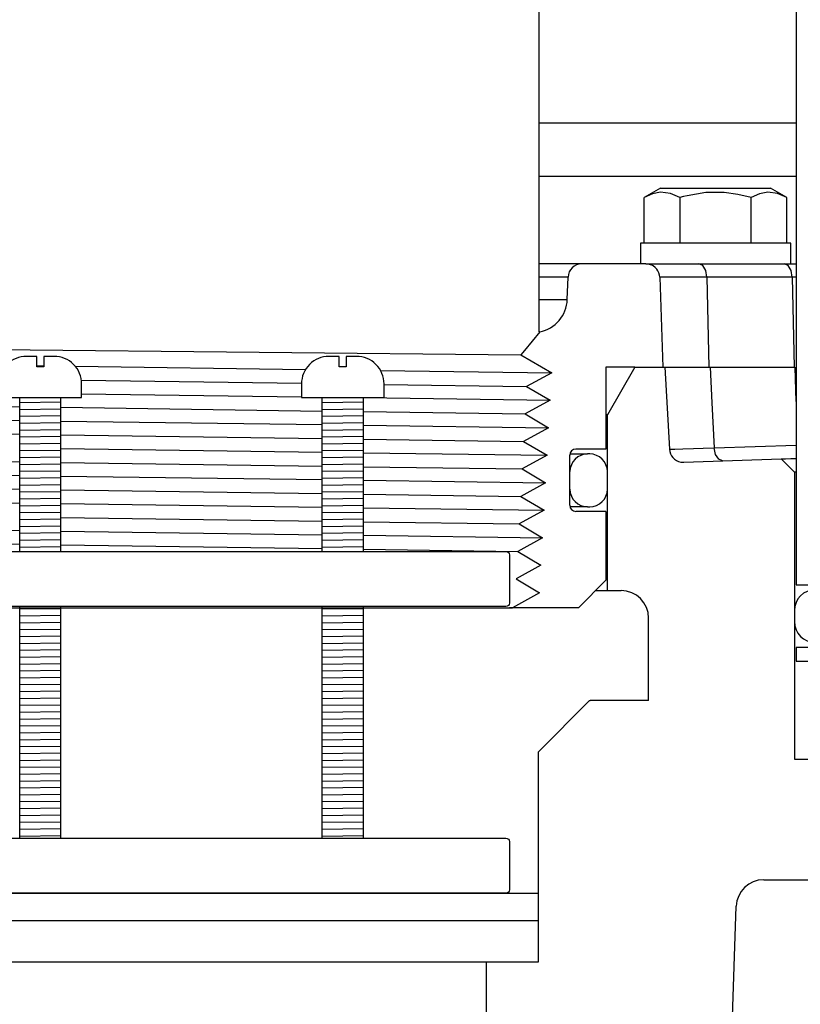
# Model space of a CAD drawing. Extents: x -169 to 2224, y 0 to 2796.
# Tile 374 of 530: x 1799.33 to 1802.87, y 969.82 to 974.29. Entities that reach past the tile are written whole.
import ezdxf

# ---------------------------------------------------------------- set-up
doc = ezdxf.new("R2010")
doc.units = 0
doc.header["$MEASUREMENT"] = 0
doc.header["$PDSIZE"] = 1
doc.layers.get('DEFPOINTS').update_dxf_attribs({"linetype": 'CONTINUOUS'})
for name, color, linetype in [('DIM', 3, 'CONTINUOUS'), ('GALV-4', 4, 'CONTINUOUS'), ('JACK-SCREW', 2, 'CONTINUOUS'), ('SPILL-BUCKET', 1, 'CONTINUOUS')]:
    doc.layers.add(name, color=color, linetype=linetype)
doc.styles.add('SIMPLEX', font='simplex')
doc.dimstyles.new('DIM64', dxfattribs={"dimscale": 64, "dimtxt": 0.09375, "dimasz": 0.09375, "dimexe": 0.0625, "dimexo": 0.0625, "dimgap": 0.046875, "dimtad": 1, "dimdec": 4, "dimzin": 3, "dimdsep": 46, "dimlunit": 4, "dimtxsty": 'SIMPLEX', "dimcen": 0, "dimclrd": 256, "dimclre": 256, "dimclrt": 256, "dimadec": 0, "dimazin": 0, "dimtfac": 1, "dimtdec": 4, "dimtmove": 0, "dimatfit": 3, "dimfxl": 1, "dimfrac": 2, "dimtolj": 1, "dimtzin": 0, "dimarcsym": 0})

# ---------------------------------------------------------------- blocks, each defined once
blk = doc.blocks.new('*D48')
at = {"layer": 'DEFPOINTS', "color": 0, "transparency": 16777216}
for p in [(2031.7725, 978.296), (1368.5472, 978.0147), (2031.7725, 700.5233)]:
    blk.add_point(p, dxfattribs=at)
at = {"layer": 'DIM', "lineweight": -2, "transparency": 16777216}
for p, q in [((2031.7725, 974.296), (2031.7725, 696.5233)), ((1368.5472, 974.0147), (1368.5472, 696.5233)), ((1374.5472, 700.5233), (2025.7725, 700.5233))]:
    blk.add_line(p, q, dxfattribs=at)
at = {"layer": 'DIM', "transparency": 16777216}
for points in [[(1374.5472, 701.5233), (1374.5472, 699.5233), (1368.5472, 700.5233)], [(2025.7725, 701.5233), (2025.7725, 699.5233), (2031.7725, 700.5233)]]:
    blk.add_solid(points, dxfattribs=at)
at = {"layer": 'DIM', "transparency": 16777216, "insert": (1700.1599, 708.0947), "char_height": 6, "attachment_point": 5, "style": 'SIMPLEX'}
blk.add_mtext('\\A1;55\'-3 1/4" (F.V. TANK SLAB)', dxfattribs=at)

msp = doc.modelspace()

# ---------------------------------------------------------------- linework, layer by layer
at = {"layer": 'GALV-4'}
msp.add_line((1801.6872, 974.36946), (1801.6872, 972.86965), dxfattribs=at)
at = {"layer": 'GALV-4', "linetype": 'Continuous'}
for p, q in [((1801.69072, 972.86965), (1801.62227, 972.78599)), ((1801.62227, 972.78599), (1801.60559, 972.7656)), ((1801.60559, 972.7656), (1801.74511, 972.6847)), ((1801.74511, 972.6847), (1801.63075, 972.62225)), ((1801.63075, 972.62225), (1801.73815, 972.55979)), ((1801.73815, 972.55979), (1801.62413, 972.49733)), ((1801.62413, 972.49733), (1801.73119, 972.43487)), ((1801.73119, 972.43487), (1801.61751, 972.37242)), ((1801.61751, 972.37242), (1801.72424, 972.30996)), ((1801.72424, 972.30996), (1801.61089, 972.2475)), ((1801.61089, 972.2475), (1801.71728, 972.18504)), ((1801.71728, 972.18504), (1801.60427, 972.12259)), ((1801.60427, 972.12259), (1801.71032, 972.06013)), ((1801.71032, 972.06013), (1801.59764, 971.99767)), ((1801.59764, 971.99767), (1801.70336, 971.93522)), ((1801.70336, 971.93522), (1801.59102, 971.87276)), ((1801.59102, 971.87276), (1801.69641, 971.8103)), ((1801.69641, 971.8103), (1801.5844, 971.74784)), ((1801.5844, 971.74784), (1801.68945, 971.68539)), ((1801.68945, 971.68539), (1801.5679, 971.61741)), ((1797.17916, 971.61741), (1801.5679, 971.61741))]:
    msp.add_line(p, q, dxfattribs=at)
at = {"layer": 'GALV-4', "color": 7, "linetype": 'Continuous'}
for p, q in [((1797.23371, 972.80962), (1801.60559, 972.7656)), ((1799.40751, 972.71631), (1799.43876, 972.71589)), ((1799.58154, 972.71396), (1800.62779, 972.69981)), ((1800.96781, 972.69521), (1801.74511, 972.6847)), ((1799.60944, 972.651), (1800.60897, 972.63678)), ((1800.98394, 972.63145), (1801.63075, 972.62225)), ((1799.61063, 972.58864), (1800.60894, 972.5751)), ((1800.8899, 972.57129), (1801.73815, 972.55979)), ((1798.14358, 972.54699), (1799.32938, 972.53007)), ((1799.51688, 972.5274), (1800.70269, 972.51048)), ((1798.14358, 972.48368), (1799.32938, 972.46755)), ((1800.89019, 972.5078), (1801.62413, 972.49733)), ((1799.51688, 972.465), (1800.70269, 972.44886)), ((1800.89019, 972.44631), (1801.73119, 972.43487)), ((1798.14358, 972.42214), (1799.32938, 972.40516)), ((1799.51688, 972.40248), (1800.70269, 972.38551)), ((1800.89019, 972.38283), (1801.61751, 972.37242)), ((1799.51688, 972.34008), (1800.70269, 972.3239)), ((1798.14358, 972.29728), (1799.32938, 972.28025)), ((1800.89019, 972.32134), (1801.72424, 972.30996)), ((1799.51688, 972.27756), (1800.70269, 972.26054)), ((1800.89019, 972.25785), (1801.61089, 972.2475)), ((1798.14358, 972.23395), (1799.32938, 972.21773)), ((1799.51688, 972.21516), (1800.70269, 972.19893)), ((1798.14358, 972.17242), (1799.32938, 972.15534)), ((1800.89019, 972.19636), (1801.71728, 972.18504)), ((1799.51688, 972.15265), (1800.70269, 972.13557)), ((1800.89019, 972.13287), (1801.60427, 972.12259)), ((1798.14358, 972.10909), (1799.32938, 972.09282)), ((1799.51688, 972.09024), (1800.70269, 972.07396)), ((1800.89019, 972.07139), (1801.71032, 972.06013)), ((1799.51688, 972.02773), (1800.70269, 972.0106)), ((1798.14358, 971.98423), (1799.32938, 971.96791)), ((1800.89019, 972.00789), (1801.59764, 971.99767)), ((1799.51688, 971.96532), (1800.70269, 971.94899)), ((1800.89019, 971.94641), (1801.70336, 971.93522)), ((1798.14358, 971.92271), (1799.32938, 971.90553)), ((1799.51688, 971.90281), (1800.70269, 971.88563)), ((1800.89019, 971.88291), (1801.59102, 971.87276))]:
    msp.add_line(p, q, dxfattribs=at)
at = {"layer": 'JACK-SCREW'}
for p, q in [((1799.32938, 971.87265), (1799.32938, 972.57129)), ((1799.51688, 971.87265), (1799.51688, 972.57129)), ((1800.70269, 971.87265), (1800.70269, 972.57129)), ((1800.89019, 971.87265), (1800.89019, 972.57129)), ((1799.32938, 970.57129), (1799.32938, 971.62265)), ((1799.51688, 970.57129), (1799.51688, 971.62265)), ((1800.70269, 970.57129), (1800.70269, 971.62265)), ((1800.89019, 970.57129), (1800.89019, 971.62265))]:
    msp.add_line(p, q, dxfattribs=at)
for points in [[(1799.23563, 972.63379), (1799.23563, 972.57129), (1799.61063, 972.57129), (1799.61063, 972.63379, 0.4142136), (1799.48563, 972.75879), (1799.43876, 972.75879), (1799.43876, 972.71192), (1799.40751, 972.71192), (1799.40751, 972.75879), (1799.36063, 972.75879, 0.4142136)], [(1800.60894, 972.63379), (1800.60894, 972.57129), (1800.98394, 972.57129), (1800.98394, 972.63379, 0.4142136), (1800.85894, 972.75879), (1800.81206, 972.75879), (1800.81206, 972.71192), (1800.78081, 972.71192), (1800.78081, 972.75879), (1800.73394, 972.75879, 0.4142136)]]:
    msp.add_lwpolyline(points, format="xyb", close=True, dxfattribs=at)
at = {"layer": 'JACK-SCREW', "color": 2, "linetype": 'Continuous'}
msp.add_lwpolyline([(1797.29331, 971.63827), (1797.29331, 971.85702, -0.4142136), (1797.30894, 971.87265), (1801.53733, 971.87265, -0.4142136), (1801.55295, 971.85702), (1801.55295, 971.63827, -0.4142136), (1801.53733, 971.62265), (1797.30894, 971.62265, -0.4142136)], format="xyb", close=True, dxfattribs=at)
msp.add_lwpolyline([(1798.60564, 970.57129), (1801.53733, 970.57129, -0.4142136), (1801.55295, 970.55567), (1801.55295, 970.33692, -0.4142136), (1801.53733, 970.32129), (1798.60564, 970.32129)], format="xyb", dxfattribs=at)
at = {"layer": 'SPILL-BUCKET', "color": 7, "linetype": 'Continuous'}
for p, q in [((1802.85185, 973.81724), (1801.6872, 973.81724)), ((1802.85185, 973.57613), (1801.6872, 973.57613)), ((1801.81938, 973.11856), (1801.6872, 973.11856)), ((1801.6872, 973.01724), (1801.81584, 973.01724)), ((1799.51688, 972.55054), (1799.32938, 972.54787)), ((1799.51688, 972.51929), (1799.32938, 972.51662)), ((1800.89019, 972.55054), (1800.70269, 972.54787)), ((1800.89019, 972.51929), (1800.70269, 972.51662)), ((1799.51688, 972.48803), (1799.32938, 972.48537)), ((1800.89019, 972.48803), (1800.70269, 972.48537)), ((1799.51688, 972.45678), (1799.32938, 972.45411)), ((1799.51688, 972.42553), (1799.32938, 972.42286)), ((1800.89019, 972.45678), (1800.70269, 972.45411)), ((1800.89019, 972.42553), (1800.70269, 972.42286)), ((1799.51688, 972.39427), (1799.32938, 972.39161)), ((1800.89019, 972.39427), (1800.70269, 972.39161)), ((1799.51688, 972.36302), (1799.32938, 972.36035)), ((1800.89019, 972.36302), (1800.70269, 972.36035)), ((1799.51688, 972.33177), (1799.32938, 972.3291)), ((1799.51688, 972.30051), (1799.32938, 972.29785)), ((1800.89019, 972.33177), (1800.70269, 972.3291)), ((1800.89019, 972.30051), (1800.70269, 972.29785)), ((1801.89905, 972.31568), (1801.90801, 972.31568)), ((1801.918, 972.31568), (1801.90801, 972.31568)), ((1799.51688, 972.26926), (1799.32938, 972.26659)), ((1800.89019, 972.26926), (1800.70269, 972.26659)), ((1799.51688, 972.23801), (1799.32938, 972.23534)), ((1799.51688, 972.20675), (1799.32938, 972.20409)), ((1800.89019, 972.23801), (1800.70269, 972.23534)), ((1800.89019, 972.20675), (1800.70269, 972.20409)), ((1801.82782, 972.23573), (1801.82706, 972.23573)), ((1801.82807, 972.23573), (1801.82782, 972.23573)), ((1801.82807, 972.15579), (1801.82807, 972.23573)), ((1801.99795, 972.15579), (1801.99795, 972.23573)), ((1799.51688, 972.1755), (1799.32938, 972.17283)), ((1800.89019, 972.1755), (1800.70269, 972.17283)), ((1799.51688, 972.14425), (1799.32938, 972.14158)), ((1799.51688, 972.113), (1799.32938, 972.11033)), ((1800.89019, 972.14425), (1800.70269, 972.14158)), ((1800.89019, 972.113), (1800.70269, 972.11033)), ((1801.82707, 972.15579), (1801.82782, 972.15579)), ((1801.82782, 972.15579), (1801.82807, 972.15579)), ((1799.51688, 972.08174), (1799.32938, 972.07907)), ((1800.89019, 972.08174), (1800.70269, 972.07907)), ((1801.90801, 972.07584), (1801.918, 972.07584)), ((1799.51688, 972.05049), (1799.32938, 972.04782)), ((1800.89019, 972.05049), (1800.70269, 972.04782)), ((1799.51688, 972.01924), (1799.32938, 972.01657)), ((1799.51688, 971.98798), (1799.32938, 971.98532)), ((1800.89019, 972.01924), (1800.70269, 972.01657)), ((1800.89019, 971.98798), (1800.70269, 971.98532)), ((1799.51688, 971.95673), (1799.32938, 971.95406)), ((1800.89019, 971.95673), (1800.70269, 971.95406)), ((1799.51688, 971.92548), (1799.32938, 971.92281)), ((1799.51688, 971.89422), (1799.32938, 971.89156)), ((1800.89019, 971.92548), (1800.70269, 971.92281)), ((1800.89019, 971.89422), (1800.70269, 971.89156)), ((1799.51688, 971.61294), (1799.32938, 971.61028)), ((1799.51688, 971.58169), (1799.32938, 971.57902)), ((1800.89019, 971.61294), (1800.70269, 971.61028)), ((1800.89019, 971.58169), (1800.70269, 971.57902)), ((1802.84737, 971.60433), (1802.84737, 971.55436)), ((1799.51688, 971.55044), (1799.32938, 971.54777)), ((1800.89019, 971.55044), (1800.70269, 971.54777)), ((1799.51688, 971.51919), (1799.32938, 971.51652)), ((1799.51688, 971.48793), (1799.32938, 971.48526)), ((1800.89019, 971.51919), (1800.70269, 971.51652)), ((1800.89019, 971.48793), (1800.70269, 971.48526)), ((1799.51688, 971.45668), (1799.32938, 971.45401)), ((1800.89019, 971.45668), (1800.70269, 971.45401)), ((1799.51688, 971.42543), (1799.32938, 971.42276)), ((1800.89019, 971.42543), (1800.70269, 971.42276)), ((1799.51688, 971.39417), (1799.32938, 971.39151)), ((1799.51688, 971.36292), (1799.32938, 971.36025)), ((1800.89019, 971.39417), (1800.70269, 971.39151)), ((1800.89019, 971.36292), (1800.70269, 971.36025)), ((1799.51688, 971.33167), (1799.32938, 971.329)), ((1800.89019, 971.33167), (1800.70269, 971.329)), ((1799.51688, 971.30041), (1799.32938, 971.29775)), ((1799.51688, 971.26916), (1799.32938, 971.26649)), ((1800.89019, 971.30041), (1800.70269, 971.29775)), ((1800.89019, 971.26916), (1800.70269, 971.26649)), ((1799.51688, 971.23791), (1799.32938, 971.23524)), ((1800.89019, 971.23791), (1800.70269, 971.23524)), ((1799.51688, 971.20665), (1799.32938, 971.20399)), ((1799.51688, 971.1754), (1799.32938, 971.17273)), ((1800.89019, 971.20665), (1800.70269, 971.20399)), ((1800.89019, 971.1754), (1800.70269, 971.17273)), ((1799.51688, 971.14415), (1799.32938, 971.14148)), ((1800.89019, 971.14415), (1800.70269, 971.14148)), ((1799.51688, 971.11289), (1799.32938, 971.11023)), ((1800.89019, 971.11289), (1800.70269, 971.11023)), ((1799.51688, 971.08164), (1799.32938, 971.07897)), ((1799.51688, 971.05039), (1799.32938, 971.04772)), ((1800.89019, 971.08164), (1800.70269, 971.07897)), ((1800.89019, 971.05039), (1800.70269, 971.04772)), ((1799.51688, 971.01913), (1799.32938, 971.01647)), ((1800.89019, 971.01913), (1800.70269, 971.01647)), ((1799.51688, 970.98788), (1799.32938, 970.98521)), ((1799.51688, 970.95663), (1799.32938, 970.95396)), ((1800.89019, 970.98788), (1800.70269, 970.98521)), ((1800.89019, 970.95663), (1800.70269, 970.95396)), ((1799.51688, 970.92538), (1799.32938, 970.92271)), ((1800.89019, 970.92538), (1800.70269, 970.92271)), ((1799.51688, 970.89412), (1799.32938, 970.89145)), ((1799.51688, 970.86287), (1799.32938, 970.8602)), ((1800.89019, 970.89412), (1800.70269, 970.89145)), ((1800.89019, 970.86287), (1800.70269, 970.8602)), ((1799.51688, 970.83162), (1799.32938, 970.82895)), ((1800.89019, 970.83162), (1800.70269, 970.82895)), ((1799.51688, 970.80036), (1799.32938, 970.7977)), ((1800.89019, 970.80036), (1800.70269, 970.7977)), ((1799.51688, 970.76911), (1799.32938, 970.76644)), ((1799.51688, 970.73786), (1799.32938, 970.73519)), ((1800.89019, 970.76911), (1800.70269, 970.76644)), ((1800.89019, 970.73786), (1800.70269, 970.73519)), ((1799.51688, 970.7066), (1799.32938, 970.70394)), ((1800.89019, 970.7066), (1800.70269, 970.70394)), ((1799.51688, 970.67535), (1799.32938, 970.67268)), ((1799.51688, 970.6441), (1799.32938, 970.64143)), ((1800.89019, 970.67535), (1800.70269, 970.67268)), ((1800.89019, 970.6441), (1800.70269, 970.64143)), ((1799.51688, 970.61284), (1799.32938, 970.61018)), ((1800.89019, 970.61284), (1800.70269, 970.61018)), ((1799.51688, 970.58159), (1799.32938, 970.57892)), ((1800.89019, 970.58159), (1800.70269, 970.57892))]:
    msp.add_line(p, q, dxfattribs=at)
at = {"layer": 'SPILL-BUCKET', "linetype": 'Continuous'}
for p, q in [((1802.85466, 973.81724), (1802.85466, 972.10005)), ((1802.23929, 973.5226), (1802.16458, 973.47947)), ((1802.23994, 973.50444), (1802.2022, 973.49697)), ((1802.23929, 973.5226), (1802.73894, 973.5226)), ((1802.28435, 973.49855), (1802.23994, 973.50444)), ((1802.32685, 973.47947), (1802.28435, 973.49855)), ((1802.44482, 973.50257), (1802.36091, 973.48849)), ((1802.52766, 973.50306), (1802.44482, 973.50257)), ((1802.59041, 973.49436), (1802.52766, 973.50306)), ((1802.72675, 973.50444), (1802.68901, 973.49697)), ((1802.77116, 973.49855), (1802.72675, 973.50444)), ((1802.81365, 973.47947), (1802.73894, 973.5226)), ((1802.81365, 973.47947), (1802.77116, 973.49855)), ((1802.2022, 973.49697), (1802.16458, 973.47947)), ((1802.16458, 973.27277), (1802.16458, 973.47947)), ((1802.34383, 973.48418), (1802.32685, 973.47947)), ((1802.32685, 973.47947), (1802.32685, 973.27277)), ((1802.36091, 973.48849), (1802.34383, 973.48418)), ((1802.65138, 973.47947), (1802.59041, 973.49436)), ((1802.68901, 973.49697), (1802.65138, 973.47947)), ((1802.65138, 973.27277), (1802.65138, 973.47947)), ((1802.81365, 973.27277), (1802.81365, 973.47947)), ((1802.14785, 973.27277), (1802.14785, 973.17884)), ((1802.83038, 973.27277), (1802.14785, 973.27277)), ((1802.83038, 973.17884), (1802.83038, 973.27277)), ((1801.8818, 973.17884), (1801.6872, 973.17884)), ((1802.17258, 973.17884), (1801.8818, 973.17884)), ((1802.17295, 973.17884), (1802.17258, 973.17884)), ((1802.17258, 973.17884), (1802.19355, 973.17884)), ((1802.17331, 973.17883), (1802.17295, 973.17884)), ((1802.184, 973.1778), (1802.17331, 973.17883)), ((1802.19435, 973.175), (1802.184, 973.1778)), ((1802.19355, 973.17884), (1802.22931, 973.17884)), ((1802.20039, 973.17245), (1802.19435, 973.175)), ((1802.20614, 973.16929), (1802.20039, 973.17245)), ((1802.21456, 973.16303), (1802.20614, 973.16929)), ((1802.22183, 973.15547), (1802.21456, 973.16303)), ((1802.22769, 973.14687), (1802.22183, 973.15547)), ((1802.23205, 973.13742), (1802.22769, 973.14687)), ((1802.22931, 973.17884), (1802.27891, 973.17884)), ((1802.27891, 973.17884), (1802.34102, 973.17884)), ((1802.34102, 973.17884), (1802.41399, 973.17884)), ((1802.43154, 973.17083), (1802.41399, 973.17884)), ((1802.41399, 973.17884), (1802.8015, 973.17884)), ((1802.44459, 973.14886), (1802.43154, 973.17083)), ((1802.44979, 973.11856), (1802.44459, 973.14886)), ((1802.8015, 973.17884), (1802.82885, 973.17884)), ((1802.81905, 973.17083), (1802.8015, 973.17884)), ((1802.8321, 973.14886), (1802.81905, 973.17083)), ((1802.82885, 973.17884), (1802.85487, 973.17884)), ((1802.83731, 973.11856), (1802.8321, 973.14886)), ((1801.81584, 973.01725), (1801.81938, 973.11856)), ((1802.23461, 973.12813), (1802.23205, 973.13742)), ((1802.23571, 973.11856), (1802.23461, 973.12813)), ((1802.23571, 973.11856), (1802.25014, 972.71041)), ((1802.44979, 973.11856), (1802.45797, 972.71041)), ((1802.83731, 973.11856), (1802.84548, 972.71041)), ((1801.69072, 972.86965), (1801.6872, 972.86965)), ((1802.12286, 972.71041), (1801.99145, 972.71041)), ((1801.99145, 972.71041), (1801.99145, 972.33741)), ((1802.12286, 972.71041), (1801.99795, 972.49405)), ((1802.12286, 972.71041), (1802.84548, 972.71041)), ((1802.2587, 972.71041), (1802.26927, 972.52354)), ((1802.46441, 972.71041), (1802.47284, 972.54723)), ((1802.85486, 972.5543), (1802.85017, 972.71041)), ((1802.26927, 972.52354), (1802.27989, 972.33666)), ((1802.47284, 972.54723), (1802.48339, 972.3431)), ((1801.99632, 972.49405), (1801.99145, 972.49405)), ((1801.99795, 972.49405), (1801.99632, 972.49405)), ((1801.99795, 971.69535), (1801.99795, 972.49405)), ((1801.99145, 972.33741), (1801.85495, 972.33741)), ((1802.48963, 972.31293), (1802.48339, 972.3431)), ((1801.82707, 972.08249), (1801.82707, 972.30953)), ((1801.82777, 972.31568), (1801.87224, 972.31568)), ((1801.87224, 972.31568), (1801.89905, 972.31568)), ((1802.28137, 972.32639), (1802.28454, 972.3165)), ((1802.28454, 972.3165), (1802.28933, 972.30729)), ((1802.28933, 972.30729), (1802.29558, 972.299)), ((1802.29558, 972.299), (1802.30318, 972.29182)), ((1802.30318, 972.29182), (1802.31185, 972.28598)), ((1802.34573, 972.27782), (1802.78647, 972.29321)), ((1802.50347, 972.29137), (1802.48963, 972.31293)), ((1802.52135, 972.28395), (1802.50347, 972.29137)), ((1802.78647, 972.29321), (1802.79145, 972.29338)), ((1802.84737, 972.23231), (1802.78647, 972.29321)), ((1802.79145, 972.29338), (1802.80634, 972.2939)), ((1802.80634, 972.2939), (1802.831, 972.29476)), ((1802.831, 972.29476), (1802.85486, 972.2956)), ((1802.831, 972.29476), (1802.84234, 972.29476)), ((1802.84234, 972.29476), (1802.85488, 972.29476)), ((1802.31185, 972.28598), (1802.32155, 972.28158)), ((1802.32155, 972.28158), (1802.33183, 972.27882)), ((1802.33183, 972.27882), (1802.33875, 972.27795)), ((1802.33875, 972.27795), (1802.34573, 972.27782)), ((1802.84924, 972.23231), (1802.84737, 972.23231)), ((1802.84737, 972.23231), (1802.84737, 970.93038)), ((1802.85486, 972.23231), (1802.84924, 972.23231)), ((1801.87227, 972.07584), (1801.82783, 972.07584)), ((1801.89906, 972.07584), (1801.87227, 972.07584)), ((1801.90801, 972.07584), (1801.89906, 972.07584)), ((1801.99145, 972.05461), (1801.85495, 972.05461)), ((1801.99145, 972.05461), (1801.99145, 971.74232)), ((1801.86654, 971.61741), (1801.99145, 971.74232)), ((1801.94449, 971.69535), (1801.97414, 971.69535)), ((1801.97414, 971.69535), (1801.99199, 971.69535)), ((1801.99199, 971.69535), (1801.99795, 971.69535)), ((1801.99795, 971.69535), (1802.06041, 971.69535)), ((1801.86654, 971.61741), (1801.55295, 971.61741)), ((1802.18532, 971.19569), (1802.18532, 971.57044)), ((1801.68368, 970.96148), (1801.91618, 971.19569)), ((1801.91618, 971.19569), (1801.91895, 971.19569)), ((1801.91895, 971.19569), (1801.91988, 971.19569)), ((1802.18532, 971.19569), (1801.91988, 971.19569)), ((1801.68368, 970.96148), (1801.68368, 970.19638)), ((1798.60564, 970.32129), (1801.68366, 970.32129)), ((1798.43022, 970.19638), (1799.43083, 970.19638)), ((1799.43083, 970.19638), (1801.67059, 970.19638)), ((1801.67059, 970.19638), (1801.68368, 970.19638)), ((1801.68566, 970.00901), (1801.68566, 970.19638)), ((1801.44883, 969.75752), (1801.44883, 970.00901))]:
    msp.add_line(p, q, dxfattribs=at)
at = {"layer": 'SPILL-BUCKET', "color": 7}
for p, q in [((1802.25526, 973.11856), (1802.23571, 973.11856)), ((1802.28743, 973.11856), (1802.25526, 973.11856)), ((1802.33136, 973.11856), (1802.28743, 973.11856)), ((1802.38595, 973.11856), (1802.33136, 973.11856)), ((1802.44979, 973.11856), (1802.38595, 973.11856)), ((1802.83731, 973.11856), (1802.44979, 973.11856)), ((1802.84615, 973.11856), (1802.83731, 973.11856)), ((1802.85488, 973.11856), (1802.84615, 973.11856)), ((1802.27989, 972.33666), (1802.28137, 972.32639)), ((1802.28012, 972.33667), (1802.28038, 972.33667)), ((1802.28038, 972.33667), (1802.30398, 972.33726)), ((1802.30398, 972.33726), (1802.33997, 972.33833)), ((1802.33997, 972.33833), (1802.38939, 972.33992)), ((1802.38939, 972.33992), (1802.43326, 972.34139)), ((1802.43326, 972.34139), (1802.48339, 972.3431)), ((1802.48339, 972.3431), (1802.85486, 972.35607))]:
    msp.add_line(p, q, dxfattribs=at)
at = {"layer": 'SPILL-BUCKET', "color": 1, "linetype": 'Continuous'}
for p, q in [((1802.84737, 970.93038), (1802.92296, 970.93038)), ((1802.70806, 970.38209), (1802.97728, 970.38209)), ((1802.46965, 967.00939), (1802.58322, 970.26153))]:
    msp.add_line(p, q, dxfattribs=at)
at = {"layer": 'SPILL-BUCKET'}
msp.add_line((1797.18874, 970.00901), (1801.68566, 970.00901), dxfattribs=at)
at = {"layer": 'SPILL-BUCKET', "linetype": 'Continuous'}
for points in [[(1802.91732, 975.87141), (1802.85486, 975.80896), (1802.85486, 971.72175), (1803.04723, 971.72175)], [(1803.04723, 971.43694), (1802.85486, 971.43694), (1802.85486, 971.37449), (1802.90983, 971.37449)]]:
    msp.add_lwpolyline(points, dxfattribs=at)
for centre, radius, start, end in [((1801.8818, 973.11638), 0.06246, 90, 178), ((1801.65979, 973.0227), 0.15614, 281.42273, 358), ((1801.85495, 972.30953), 0.02788, 90, 180), ((1801.85495, 972.08249), 0.02788, 180, 270), ((1802.06041, 971.57044), 0.12491, 0, 90)]:
    msp.add_arc(centre, radius, start, end, dxfattribs=at)
at = {"layer": 'SPILL-BUCKET', "color": 7, "linetype": 'Continuous'}
for centre, radius, start, end in [((1801.90801, 972.23573), 0.07995, 90, 180), ((1801.918, 972.23573), 0.07995, 0, 90), ((1801.90801, 972.15579), 0.07995, 180, 270), ((1801.918, 972.15579), 0.07995, 270, 0), ((1802.94231, 971.60433), 0.09494, 90, 180), ((1802.94231, 971.55436), 0.09494, 180, 270)]:
    msp.add_arc(centre, radius, start, end, dxfattribs=at)
at = {"layer": 'SPILL-BUCKET', "color": 1, "linetype": 'Continuous'}
msp.add_arc((1802.70806, 970.25717), 0.12491, 90, 178, dxfattribs=at)

# ---------------------------------------------------------------- dimensions: what is measured, and where the dimension line sits
at = {"layer": 'DIM'}
dim = msp.add_linear_dim(base=(2031.77254, 700.52328), p1=(1368.54722, 978.01471), p2=(2031.77254, 978.29596), angle=0, text='<> (F.V. TANK SLAB)', dimstyle='DIM64', dxfattribs=at)
dim.commit()
dim.dimension.update_dxf_attribs({"geometry": '*D48', "text_midpoint": (1700.15988, 708.09471)})

doc.saveas('drawing.dxf')
